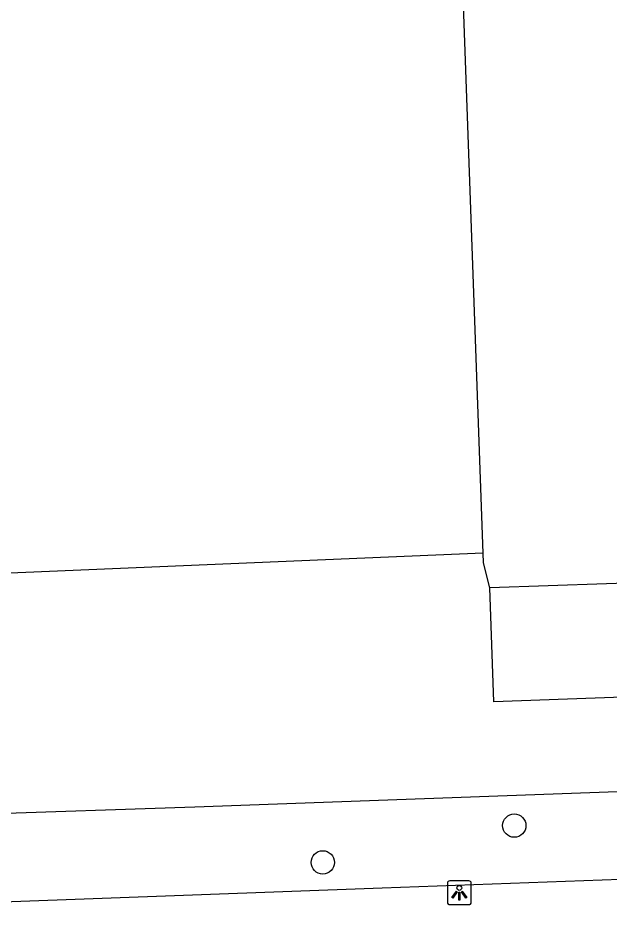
# Model space of a CAD drawing. Extents: x 160557 to 161245, y 385330 to 386505.
# Drawn here: x 160774.61 to 160799.44, y 386154.93 to 386192.89 of the extents above; entities that cross this region are included whole.
import ezdxf

# ---------------------------------------------------------------- set-up
doc = ezdxf.new("R2010")
doc.units = 0
for name, color, linetype in [('IMGEO_Boom', 7, 'Continuous'), ('IMGEO_Groenvoorziening', 7, 'Continuous'), ('IMGEO_Hek', 7, 'Continuous'), ('IMGEO_Lichtpunt', 7, 'Continuous'), ('IMGEO_Parkeervlak_open', 7, 'Continuous'), ('IMGEO_Rijbaan_lokaal_open', 7, 'Continuous'), ('IMGEO_Voetpad_open', 7, 'Continuous')]:
    doc.layers.add(name, color=color, linetype=linetype)

msp = doc.modelspace()

# ---------------------------------------------------------------- linework, layer by layer
at = {"layer": 'IMGEO_Boom'}
for centre in [(160795.428, 386159.012), (160787.392, 386157.468)]:
    msp.add_circle(centre, 0.489, dxfattribs=at)
at = {"layer": 'IMGEO_Groenvoorziening'}
msp.add_lwpolyline([(160724.009, 386157.799), (160763.692, 386159.181), (160782.019, 386159.806), (160844.077, 386162.049)], dxfattribs=at)
at = {"layer": 'IMGEO_Hek'}
msp.add_lwpolyline([(160782.019, 386159.806), (160844.077, 386162.049), (160847.845, 386162.186)], dxfattribs=at)
at = {"layer": 'IMGEO_Lichtpunt'}
for p, q in [((160792.622, 386156.596), (160792.622, 386155.789)), ((160792.622, 386156.596), (160792.622, 386155.789)), ((160793.524, 386156.691), (160792.716, 386156.691)), ((160793.524, 386156.691), (160792.716, 386156.691)), ((160793.618, 386155.789), (160793.618, 386156.596)), ((160793.618, 386155.789), (160793.618, 386156.596)), ((160792.716, 386155.695), (160793.524, 386155.695)), ((160792.716, 386155.695), (160793.524, 386155.695))]:
    msp.add_line(p, q, dxfattribs=at)
for points in [[(160792.996, 386156.26), (160793.035, 386156.232), (160792.847, 386155.97), (160792.809, 386155.997), (160792.996, 386156.26)], [(160793.098, 386156.212), (160793.145, 386156.212), (160793.145, 386155.89), (160793.098, 386155.89), (160793.098, 386156.212)], [(160793.208, 386156.232), (160793.246, 386156.259), (160793.433, 386155.997), (160793.394, 386155.969), (160793.208, 386156.232)]]:
    msp.add_lwpolyline(points, dxfattribs=at)
msp.add_circle((160793.121, 386156.394), 0.0994, dxfattribs=at)
for centre, start, end in [((160792.716, 386156.596), 90, 180), ((160792.716, 386156.596), 90, 180), ((160793.524, 386156.596), 0, 90), ((160793.524, 386156.596), 0, 90), ((160792.716, 386155.789), 180, 270), ((160792.716, 386155.789), 180, 270), ((160793.524, 386155.789), 270, 0), ((160793.524, 386155.789), 270, 360)]:
    msp.add_arc(centre, 0.0946, start, end, dxfattribs=at)
at = {"layer": 'IMGEO_Parkeervlak_open'}
for points in [[(160794.118, 386170.439), (160723.622, 386167.47)], [(160840.617, 386165.909), (160807.319, 386164.664), (160794.57, 386164.199), (160794.399, 386168.989)]]:
    msp.add_lwpolyline(points, dxfattribs=at)
at = {"layer": 'IMGEO_Rijbaan_lokaal_open'}
for points in [[(160794.118, 386170.439), (160793.543, 386186.429), (160792.965, 386202.81), (160792.678, 386210.81), (160792.586, 386213.39)], [(160794.399, 386168.989), (160794.138, 386170.04), (160794.118, 386170.439)], [(160840.617, 386165.909), (160840.445, 386170.624), (160807.369, 386169.408), (160801.741, 386169.243), (160794.399, 386168.989)]]:
    msp.add_lwpolyline(points, dxfattribs=at)
at = {"layer": 'IMGEO_Voetpad_open'}
msp.add_lwpolyline([(160842.227, 386158.315), (160814.477, 386157.284), (160814.421, 386158.783), (160804.459, 386158.413), (160804.496, 386156.913), (160789.885, 386156.386), (160726.584, 386154.051)], dxfattribs=at)

doc.saveas('drawing.dxf')
